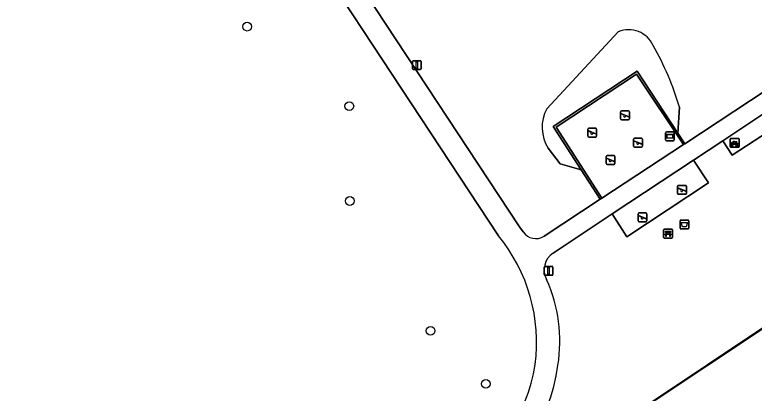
# Model space of a CAD drawing. Extents: x 158352 to 159489, y 383828 to 384603.
# Drawn here: x 158602.1 to 158685.2, y 384208.1 to 384250.6 of the extents above; entities that cross this region are included whole.
import ezdxf

# ---------------------------------------------------------------- set-up
doc = ezdxf.new("R2010")
doc.units = 0
for name, color, linetype in [('IMGEO_Afvalbak', 7, 'Continuous'), ('IMGEO_Bank', 7, 'Continuous'), ('IMGEO_Boom', 7, 'Continuous'), ('IMGEO_Erf', 7, 'Continuous'), ('IMGEO_Fietsenrek', 7, 'Continuous'), ('IMGEO_Groenvoorziening', 7, 'Continuous'), ('IMGEO_Hek', 7, 'Continuous'), ('IMGEO_Informatiebord', 7, 'Continuous'), ('IMGEO_Lichtmast', 7, 'Continuous'), ('IMGEO_Speelvoorziening', 7, 'Continuous'), ('IMGEO_Terreindeel_zand', 7, 'Continuous'), ('IMGEO_Voetgangersgebied_gesloten', 7, 'Continuous'), ('IMGEO_Voetpad_onverhard', 7, 'Continuous')]:
    doc.layers.add(name, color=color, linetype=linetype)

msp = doc.modelspace()

# ---------------------------------------------------------------- linework, layer by layer
at = {"layer": 'IMGEO_Afvalbak'}
for p, q in [((158676.908, 384226.623), (158676.908, 384227.423)), ((158676.908, 384227.423), (158676.908, 384226.623)), ((158677.008, 384227.523), (158677.798, 384227.523)), ((158677.798, 384227.523), (158677.008, 384227.523)), ((158677.898, 384227.423), (158677.898, 384226.623)), ((158677.898, 384226.623), (158677.898, 384227.423)), ((158677.798, 384226.523), (158677.008, 384226.523)), ((158677.008, 384226.523), (158677.798, 384226.523))]:
    msp.add_line(p, q, dxfattribs=at)
msp.add_lwpolyline([(158677.051, 384227.237), (158677.755, 384227.237), (158677.606, 384226.767), (158677.2, 384226.767), (158677.051, 384227.237)], dxfattribs=at)
for centre, start, end in [((158677.008, 384227.423), 90, 180), ((158677.008, 384227.423), 90, 180), ((158677.798, 384227.423), 0, 90), ((158677.798, 384227.423), 360, 90), ((158677.008, 384226.623), 180, 270), ((158677.008, 384226.623), 180, 270), ((158677.798, 384226.623), 270, 0), ((158677.798, 384226.623), 270, 0)]:
    msp.add_arc(centre, 0.1, start, end, dxfattribs=at)
at = {"layer": 'IMGEO_Bank'}
for p, q in [((158675.064, 384225.569), (158675.064, 384226.41)), ((158675.064, 384226.41), (158675.064, 384225.569)), ((158675.139, 384226.494), (158675.98, 384226.494)), ((158675.98, 384226.494), (158675.139, 384226.494)), ((158676.064, 384226.419), (158676.064, 384225.578)), ((158676.064, 384225.578), (158676.064, 384226.419)), ((158675.989, 384225.494), (158675.148, 384225.494)), ((158675.148, 384225.494), (158675.989, 384225.494)), ((158675.761, 384225.892), (158675.368, 384225.892)), ((158675.373, 384226), (158675.373, 384226.106)), ((158675.417, 384226.106), (158675.417, 384226)), ((158675.705, 384226.112), (158675.423, 384226.112)), ((158675.423, 384225.994), (158675.705, 384225.994)), ((158675.711, 384226), (158675.711, 384226.106)), ((158675.755, 384226.106), (158675.755, 384226))]:
    msp.add_line(p, q, dxfattribs=at)
for points in [[(158675.367, 384226.112), (158675.281, 384226.112), (158675.281, 384226.273), (158675.844, 384226.273), (158675.844, 384226.112), (158675.761, 384226.112)], [(158675.311, 384225.892), (158675.169, 384225.892), (158675.281, 384225.994), (158675.367, 384225.994)], [(158675.361, 384225.885), (158675.361, 384225.678), (158675.318, 384225.678), (158675.318, 384225.885)], [(158675.761, 384225.994), (158675.844, 384225.994), (158675.956, 384225.892), (158675.817, 384225.892)], [(158675.811, 384225.885), (158675.811, 384225.678), (158675.767, 384225.678), (158675.767, 384225.885)]]:
    msp.add_lwpolyline(points, dxfattribs=at)
for centre, radius, start, end in [((158675.142, 384226.416), 0.0779, 92.4484, 184.28452), ((158675.142, 384226.416), 0.0779, 92.4484, 184.28452), ((158675.986, 384226.416), 0.0779, 2.4484, 94.28452), ((158675.986, 384226.416), 0.0779, 2.4484, 94.28452), ((158675.142, 384225.572), 0.0779, 182.4484, 274.28452), ((158675.142, 384225.572), 0.0779, 182.4484, 274.28452), ((158675.311, 384225.885), 0.00671, 2.89567, 87.10433), ((158675.368, 384225.885), 0.00671, 92.89567, 177.10433), ((158675.366, 384226.105), 0.00671, 2.89567, 87.10433), ((158675.366, 384226.001), 0.00671, 272.89567, 357.10433), ((158675.423, 384226.105), 0.00671, 92.89567, 177.10433), ((158675.423, 384226.001), 0.00671, 182.89567, 267.10433), ((158675.705, 384226.105), 0.00671, 2.89567, 87.10433), ((158675.705, 384226.001), 0.00671, 272.89567, 357.10433), ((158675.762, 384226.105), 0.00671, 92.89567, 177.10433), ((158675.762, 384226.001), 0.00671, 182.89567, 267.10433), ((158675.76, 384225.885), 0.00671, 2.89567, 87.10433), ((158675.817, 384225.885), 0.00671, 92.89567, 177.10433), ((158675.986, 384225.572), 0.0779, 272.4484, 4.28452), ((158675.986, 384225.572), 0.0779, 272.4484, 4.28452)]:
    msp.add_arc(centre, radius, start, end, dxfattribs=at)
at = {"layer": 'IMGEO_Boom'}
for centre in [(158628.258, 384249.233), (158639.74, 384240.314), (158639.806, 384229.663), (158648.878, 384215.098), (158655.079, 384209.145)]:
    msp.add_circle(centre, 0.489, dxfattribs=at)
at = {"layer": 'IMGEO_Erf'}
msp.add_lwpolyline([(158724.023, 384190.002), (158700.665, 384224.966), (158659.403, 384197.494)], dxfattribs=at)
at = {"layer": 'IMGEO_Fietsenrek'}
for p, q in [((158682.548, 384235.763), (158682.548, 384236.604)), ((158682.548, 384236.604), (158682.548, 384235.763)), ((158682.623, 384236.688), (158683.464, 384236.688)), ((158683.464, 384236.688), (158682.623, 384236.688)), ((158683.235, 384236.237), (158683.271, 384236.142)), ((158683.548, 384236.613), (158683.548, 384235.772)), ((158683.548, 384235.772), (158683.548, 384236.613)), ((158683.473, 384235.688), (158682.632, 384235.688)), ((158682.632, 384235.688), (158683.473, 384235.688)), ((158682.675, 384235.772), (158682.714, 384235.932)), ((158682.709, 384235.772), (158682.675, 384235.772)), ((158682.744, 384235.92), (158682.709, 384235.772)), ((158682.786, 384235.944), (158682.785, 384235.948)), ((158682.827, 384235.772), (158682.793, 384235.914)), ((158682.817, 384235.955), (158682.818, 384235.948)), ((158682.825, 384235.918), (158682.86, 384235.772)), ((158682.86, 384235.772), (158682.827, 384235.772))]:
    msp.add_line(p, q, dxfattribs=at)
for points in [[(158682.861, 384236.214), (158682.956, 384236.378), (158683.042, 384236.364), (158683.044, 384236.355), (158682.988, 384236.344), (158682.961, 384236.299), (158683.217, 384236.258)], [(158683.157, 384235.97), (158683.107, 384235.97), (158682.916, 384236.221), (158682.897, 384236.189)], [(158683.204, 384236.233), (158682.947, 384236.274), (158682.93, 384236.245), (158683.097, 384236.025), (158683.204, 384236.233)], [(158683.252, 384236.135), (158683.222, 384236.212), (158683.113, 384235.994), (158683.156, 384235.994)], [(158683.217, 384236.258), (158683.242, 384236.307), (158683.236, 384236.311), (158683.213, 384236.315), (158683.201, 384236.322), (158683.2, 384236.325), (158683.202, 384236.33), (158683.297, 384236.315), (158683.299, 384236.305), (158683.289, 384236.292), (158683.277, 384236.286), (158683.263, 384236.292), (158683.235, 384236.237)], [(158682.882, 384236.162), (158682.83, 384236.072), (158682.79, 384236.047), (158682.791, 384236.094), (158682.846, 384236.188)], [(158683.186, 384235.994), (158683.306, 384235.993), (158683.262, 384236.107)], [(158683.282, 384236.114), (158683.337, 384235.969), (158683.187, 384235.969)]]:
    msp.add_lwpolyline(points, dxfattribs=at)
for centre, radius, start, end in [((158682.626, 384236.61), 0.0779, 92.4484, 184.28452), ((158682.626, 384236.61), 0.0779, 92.4484, 184.28452), ((158682.788, 384236.073), 0.159, 62.67661, 242.13685), ((158682.788, 384236.073), 0.129, 63.31916, 238.90302), ((158683.47, 384236.61), 0.0779, 2.4484, 94.28452), ((158683.47, 384236.61), 0.0779, 2.4484, 94.28452), ((158682.626, 384235.766), 0.0779, 182.4484, 274.28452), ((158682.626, 384235.766), 0.0779, 182.4484, 274.28452), ((158682.768, 384235.944), 0.0499, 12.8025, 158.69338), ((158682.788, 384236.073), 0.159, 253.99666, 271.78671), ((158682.768, 384235.944), 0.0174, 12.8025, 163.45023), ((158682.788, 384236.073), 0.129, 253.41502, 269.02044), ((158682.788, 384236.073), 0.129, 283.60429, 43.43025), ((158682.788, 384236.073), 0.159, 283.5766, 46.60424), ((158683.315, 384235.989), 0.159, 113.3408, 178.32165), ((158683.315, 384235.989), 0.159, 187.0065, 105.77075), ((158683.315, 384235.989), 0.129, 113.92302, 177.95563), ((158683.315, 384235.989), 0.129, 188.67146, 104.58832), ((158683.47, 384235.766), 0.0779, 272.4484, 4.28452), ((158683.47, 384235.766), 0.0779, 272.4484, 4.28452)]:
    msp.add_arc(centre, radius, start, end, dxfattribs=at)
at = {"layer": 'IMGEO_Groenvoorziening'}
for points in [[(158599.905, 384316.048), (158658.869, 384226.78), (158659.272, 384226.21)], [(158676.85, 384240.205), (158676.655, 384237.291), (158677.441, 384236.091), (158688.572, 384243.403), (158688.066, 384244.157), (158691.316, 384246.356), (158655.789, 384299.623)], [(158656.495, 384225.764), (158624.843, 384273.75)], [(158661.924, 384240.001), (158669.966, 384248.665)], [(158669.966, 384248.665), (158661.924, 384240.001)], [(158665.809, 384233.143), (158662.634, 384238.015), (158672.092, 384244.252), (158676.655, 384237.291), (158676.85, 384240.205)], [(158659.403, 384197.494), (158700.665, 384224.966), (158724.023, 384190.002), (158724.283, 384190.153), (158690.826, 384240.042), (158682.768, 384234.817), (158681.704, 384236.427), (158678.422, 384234.256), (158680.124, 384231.712), (158670.95, 384225.653), (158669.278, 384228.209), (158662.635, 384223.815)], [(158661.639, 384225.709), (158667.951, 384229.856), (158665.809, 384233.143), (158663.423, 384233.83), (158662.079, 384235.591)], [(158662.079, 384235.591), (158663.423, 384233.83), (158665.809, 384233.143)]]:
    msp.add_lwpolyline(points, dxfattribs=at)
msp.add_lwpolyline([(158665.809, 384233.143), (158667.951, 384229.856), (158668.119, 384229.966), (158663, 384237.937), (158672.035, 384243.913), (158677.282, 384235.986), (158677.441, 384236.091), (158676.655, 384237.291), (158672.092, 384244.252), (158662.634, 384238.015)], close=True, dxfattribs=at)
for centre, radius, start, end in [((158671.117, 384245.833), 3.057, 24.89898, 112.11883), ((158671.117, 384245.833), 3.057, 24.89898, 112.11883), ((158644.872, 384230.608), 33.387, 16.70575, 29.64143), ((158644.872, 384230.608), 33.387, 16.70575, 29.64143), ((158665.864, 384237.932), 4.45, 152.29309, 211.73285), ((158665.864, 384237.932), 4.45, 152.29309, 211.73285), ((158642.024, 384213.819), 18.764, 352.27066, 39.53957), ((158660.714, 384227.179), 1.737, 213.91162, 302.18666), ((158663.895, 384221.94), 2.259, 123.89827, 208.89417), ((158646.287, 384213.89), 17.109, 351.03692, 23.99791), ((158643.114, 384213.951), 17.704, 297.02952, 351.37114), ((158643.372, 384213.842), 19.988, 297.53586, 352.47246)]:
    msp.add_arc(centre, radius, start, end, dxfattribs=at)
at = {"layer": 'IMGEO_Hek'}
msp.add_lwpolyline([(158724.023, 384190.002), (158700.672, 384225.071), (158659.322, 384197.451), (158673.747, 384175.754), (158679.943, 384166.567)], dxfattribs=at)
at = {"layer": 'IMGEO_Informatiebord'}
for p, q in [((158675.278, 384236.532), (158675.278, 384237.332)), ((158675.278, 384237.332), (158675.278, 384236.532)), ((158675.378, 384237.432), (158676.168, 384237.432)), ((158676.168, 384237.432), (158675.378, 384237.432)), ((158676.268, 384237.332), (158676.268, 384236.532)), ((158676.268, 384236.532), (158676.268, 384237.332)), ((158676.168, 384236.432), (158675.378, 384236.432)), ((158675.378, 384236.432), (158676.168, 384236.432))]:
    msp.add_line(p, q, dxfattribs=at)
for points in [[(158675.379, 384237.164), (158676.167, 384237.164), (158676.167, 384236.7), (158675.379, 384236.7), (158675.379, 384237.164)], [(158675.444, 384237.099), (158675.444, 384236.765), (158676.102, 384236.765), (158676.102, 384237.099), (158675.444, 384237.099)]]:
    msp.add_lwpolyline(points, dxfattribs=at)
for centre, start, end in [((158675.378, 384237.332), 90, 180), ((158675.378, 384237.332), 90, 180), ((158676.168, 384237.332), 0, 90), ((158676.168, 384237.332), 360, 90), ((158675.378, 384236.532), 180, 270), ((158675.378, 384236.532), 180, 270), ((158676.168, 384236.532), 270, 0), ((158676.168, 384236.532), 270, 0)]:
    msp.add_arc(centre, 0.1, start, end, dxfattribs=at)
at = {"layer": 'IMGEO_Lichtmast'}
for p, q in [((158646.931, 384245.413), (158647.721, 384245.413)), ((158647.721, 384245.413), (158646.931, 384245.413)), ((158646.831, 384244.513), (158646.831, 384245.313)), ((158646.831, 384245.313), (158646.831, 384244.513)), ((158647.821, 384245.313), (158647.821, 384244.513)), ((158647.821, 384244.513), (158647.821, 384245.313)), ((158647.721, 384244.413), (158646.931, 384244.413)), ((158646.931, 384244.413), (158647.721, 384244.413)), ((158661.637, 384221.423), (158661.637, 384222.223)), ((158661.637, 384222.223), (158661.637, 384221.423)), ((158661.737, 384222.323), (158662.527, 384222.323)), ((158662.527, 384222.323), (158661.737, 384222.323)), ((158662.627, 384222.223), (158662.627, 384221.423)), ((158662.627, 384221.423), (158662.627, 384222.223)), ((158662.527, 384221.323), (158661.737, 384221.323)), ((158661.737, 384221.323), (158662.527, 384221.323))]:
    msp.add_line(p, q, dxfattribs=at)
for points in [[(158647.251, 384245.288), (158647.401, 384245.288), (158647.401, 384244.538), (158647.251, 384244.538), (158647.251, 384245.288)], [(158662.057, 384222.198), (158662.207, 384222.198), (158662.207, 384221.448), (158662.057, 384221.448), (158662.057, 384222.198)]]:
    msp.add_lwpolyline(points, dxfattribs=at)
for centre, start, end in [((158646.931, 384245.313), 90, 180), ((158646.931, 384245.313), 90, 180), ((158647.721, 384245.313), 0, 90), ((158647.721, 384245.313), 360, 90), ((158646.931, 384244.513), 180, 270), ((158646.931, 384244.513), 180, 270), ((158647.721, 384244.513), 270, 0), ((158647.721, 384244.513), 270, 0), ((158661.737, 384222.223), 90, 180), ((158661.737, 384222.223), 90, 180), ((158662.527, 384222.223), 0, 90), ((158662.527, 384222.223), 360, 90), ((158661.737, 384221.423), 180, 270), ((158661.737, 384221.423), 180, 270), ((158662.527, 384221.423), 270, 0), ((158662.527, 384221.423), 270, 0)]:
    msp.add_arc(centre, 0.1, start, end, dxfattribs=at)
at = {"layer": 'IMGEO_Speelvoorziening'}
for p, q in [((158670.226, 384238.867), (158670.226, 384239.667)), ((158670.226, 384239.667), (158670.226, 384238.867)), ((158670.326, 384239.767), (158671.116, 384239.767)), ((158671.116, 384239.767), (158670.326, 384239.767)), ((158671.216, 384239.667), (158671.216, 384238.867)), ((158671.216, 384238.867), (158671.216, 384239.667)), ((158670.609, 384239.295), (158670.27, 384239.432)), ((158670.295, 384239.492), (158671.171, 384239.139)), ((158671.116, 384238.767), (158670.326, 384238.767)), ((158670.326, 384238.767), (158671.116, 384238.767)), ((158671.147, 384239.079), (158670.807, 384239.216)), ((158666.546, 384236.936), (158666.546, 384237.736)), ((158666.546, 384237.736), (158666.546, 384236.936)), ((158666.929, 384237.364), (158666.59, 384237.501)), ((158666.615, 384237.561), (158667.491, 384237.208)), ((158666.646, 384237.836), (158667.436, 384237.836)), ((158667.436, 384237.836), (158666.646, 384237.836)), ((158667.467, 384237.148), (158667.127, 384237.285)), ((158667.536, 384237.736), (158667.536, 384236.936)), ((158667.536, 384236.936), (158667.536, 384237.736)), ((158667.436, 384236.836), (158666.646, 384236.836)), ((158666.646, 384236.836), (158667.436, 384236.836)), ((158671.696, 384235.806), (158671.696, 384236.606)), ((158671.696, 384236.606), (158671.696, 384235.806)), ((158672.079, 384236.234), (158671.74, 384236.371)), ((158671.765, 384236.431), (158672.641, 384236.078)), ((158671.796, 384236.706), (158672.586, 384236.706)), ((158672.586, 384236.706), (158671.796, 384236.706)), ((158672.686, 384236.606), (158672.686, 384235.806)), ((158672.686, 384235.806), (158672.686, 384236.606)), ((158672.586, 384235.706), (158671.796, 384235.706)), ((158671.796, 384235.706), (158672.586, 384235.706)), ((158672.617, 384236.018), (158672.277, 384236.155)), ((158668.605, 384233.857), (158668.605, 384234.657)), ((158668.605, 384234.657), (158668.605, 384233.857)), ((158668.705, 384234.757), (158669.495, 384234.757)), ((158669.495, 384234.757), (158668.705, 384234.757)), ((158669.595, 384234.657), (158669.595, 384233.857)), ((158669.595, 384233.857), (158669.595, 384234.657)), ((158668.988, 384234.285), (158668.649, 384234.422)), ((158668.674, 384234.482), (158669.55, 384234.129)), ((158669.495, 384233.757), (158668.705, 384233.757)), ((158668.705, 384233.757), (158669.495, 384233.757)), ((158669.526, 384234.069), (158669.186, 384234.206)), ((158676.636, 384230.515), (158676.636, 384231.315)), ((158676.636, 384231.315), (158676.636, 384230.515)), ((158676.736, 384231.415), (158677.526, 384231.415)), ((158677.526, 384231.415), (158676.736, 384231.415)), ((158677.626, 384231.315), (158677.626, 384230.515)), ((158677.626, 384230.515), (158677.626, 384231.315)), ((158677.019, 384230.943), (158676.68, 384231.08)), ((158676.705, 384231.14), (158677.581, 384230.787)), ((158677.526, 384230.415), (158676.736, 384230.415)), ((158676.736, 384230.415), (158677.526, 384230.415)), ((158677.557, 384230.727), (158677.217, 384230.864)), ((158672.196, 384227.421), (158672.196, 384228.221)), ((158672.196, 384228.221), (158672.196, 384227.421)), ((158672.579, 384227.849), (158672.24, 384227.986)), ((158672.265, 384228.046), (158673.141, 384227.693)), ((158672.296, 384228.321), (158673.086, 384228.321)), ((158673.086, 384228.321), (158672.296, 384228.321)), ((158673.186, 384228.221), (158673.186, 384227.421)), ((158673.186, 384227.421), (158673.186, 384228.221)), ((158673.086, 384227.321), (158672.296, 384227.321)), ((158672.296, 384227.321), (158673.086, 384227.321)), ((158673.117, 384227.633), (158672.777, 384227.77))]:
    msp.add_line(p, q, dxfattribs=at)
for centre, radius, start, end in [((158670.326, 384239.667), 0.1, 90, 180), ((158670.326, 384239.667), 0.1, 90, 180), ((158671.116, 384239.667), 0.1, 0, 90), ((158671.116, 384239.667), 0.1, 360, 90), ((158670.326, 384238.867), 0.1, 180, 270), ((158670.326, 384238.867), 0.1, 180, 270), ((158670.283, 384239.462), 0.0327, 68.07798, 248.07798), ((158670.688, 384239.205), 0.12, 130.99278, 5.16318), ((158671.116, 384238.867), 0.1, 270, 0), ((158671.116, 384238.867), 0.1, 270, 0), ((158671.159, 384239.109), 0.0327, 248.07798, 68.07798), ((158666.646, 384237.736), 0.1, 90, 180), ((158666.646, 384237.736), 0.1, 90, 180), ((158666.603, 384237.531), 0.0327, 68.07798, 248.07798), ((158667.008, 384237.274), 0.12, 130.99278, 5.16318), ((158667.436, 384237.736), 0.1, 0, 90), ((158667.436, 384237.736), 0.1, 360, 90), ((158667.479, 384237.178), 0.0327, 248.07798, 68.07798), ((158666.646, 384236.936), 0.1, 180, 270), ((158666.646, 384236.936), 0.1, 180, 270), ((158667.436, 384236.936), 0.1, 270, 0), ((158667.436, 384236.936), 0.1, 270, 0), ((158671.796, 384236.606), 0.1, 90, 180), ((158671.796, 384236.606), 0.1, 90, 180), ((158671.753, 384236.401), 0.0327, 68.07798, 248.07798), ((158672.158, 384236.144), 0.12, 130.99278, 5.16318), ((158672.586, 384236.606), 0.1, 0, 90), ((158672.586, 384236.606), 0.1, 360, 90), ((158671.796, 384235.806), 0.1, 180, 270), ((158671.796, 384235.806), 0.1, 180, 270), ((158672.586, 384235.806), 0.1, 270, 0), ((158672.586, 384235.806), 0.1, 270, 0), ((158672.629, 384236.048), 0.0327, 248.07798, 68.07798), ((158668.705, 384234.657), 0.1, 90, 180), ((158668.705, 384234.657), 0.1, 90, 180), ((158669.495, 384234.657), 0.1, 0, 90), ((158669.495, 384234.657), 0.1, 360, 90), ((158668.705, 384233.857), 0.1, 180, 270), ((158668.705, 384233.857), 0.1, 180, 270), ((158668.662, 384234.452), 0.0327, 68.07798, 248.07798), ((158669.067, 384234.195), 0.12, 130.99278, 5.16318), ((158669.495, 384233.857), 0.1, 270, 0), ((158669.495, 384233.857), 0.1, 270, 0), ((158669.538, 384234.099), 0.0327, 248.07798, 68.07798), ((158676.736, 384231.315), 0.1, 90, 180), ((158676.736, 384231.315), 0.1, 90, 180), ((158677.526, 384231.315), 0.1, 0, 90), ((158677.526, 384231.315), 0.1, 360, 90), ((158676.736, 384230.515), 0.1, 180, 270), ((158676.736, 384230.515), 0.1, 180, 270), ((158676.693, 384231.11), 0.0327, 68.07798, 248.07798), ((158677.098, 384230.853), 0.12, 130.99278, 5.16318), ((158677.526, 384230.515), 0.1, 270, 0), ((158677.526, 384230.515), 0.1, 270, 0), ((158677.569, 384230.757), 0.0327, 248.07798, 68.07798), ((158672.296, 384228.221), 0.1, 90, 180), ((158672.296, 384228.221), 0.1, 90, 180), ((158672.253, 384228.016), 0.0327, 68.07798, 248.07798), ((158673.086, 384228.221), 0.1, 0, 90), ((158673.086, 384228.221), 0.1, 360, 90), ((158672.296, 384227.421), 0.1, 180, 270), ((158672.296, 384227.421), 0.1, 180, 270), ((158672.658, 384227.759), 0.12, 130.99278, 5.16318), ((158673.086, 384227.421), 0.1, 270, 0), ((158673.086, 384227.421), 0.1, 270, 0), ((158673.129, 384227.663), 0.0327, 248.07798, 68.07798)]:
    msp.add_arc(centre, radius, start, end, dxfattribs=at)
at = {"layer": 'IMGEO_Terreindeel_zand'}
for points in [[(158668.119, 384229.966), (158677.282, 384235.986), (158672.035, 384243.913), (158663, 384237.937)], [(158678.422, 384234.256), (158669.278, 384228.209), (158670.95, 384225.653), (158680.124, 384231.712)]]:
    msp.add_lwpolyline(points, close=True, dxfattribs=at)
at = {"layer": 'IMGEO_Voetgangersgebied_gesloten'}
for points in [[(158659.272, 384226.21), (158658.869, 384226.78), (158599.905, 384316.048)], [(158622.251, 384276.409), (158624.843, 384273.75), (158656.495, 384225.764)], [(158662.635, 384223.815), (158669.278, 384228.209), (158678.422, 384234.256), (158681.704, 384236.427), (158689.703, 384241.717), (158688.572, 384243.403), (158677.441, 384236.091), (158677.282, 384235.986), (158668.119, 384229.966), (158667.951, 384229.856), (158661.639, 384225.709)]]:
    msp.add_lwpolyline(points, dxfattribs=at)
for centre, radius, start, end in [((158642.024, 384213.819), 18.764, 352.27066, 39.53957), ((158660.714, 384227.179), 1.737, 213.91162, 302.18666), ((158663.895, 384221.94), 2.259, 123.89827, 208.89417), ((158646.287, 384213.89), 17.109, 351.03692, 23.99791), ((158643.114, 384213.951), 17.704, 297.02952, 351.37114), ((158643.372, 384213.842), 19.988, 297.53586, 352.47246)]:
    msp.add_arc(centre, radius, start, end, dxfattribs=at)
at = {"layer": 'IMGEO_Voetpad_onverhard'}
msp.add_lwpolyline([(158690.826, 384240.042), (158689.703, 384241.717), (158681.704, 384236.427), (158682.768, 384234.817)], close=True, dxfattribs=at)

doc.saveas('drawing.dxf')
